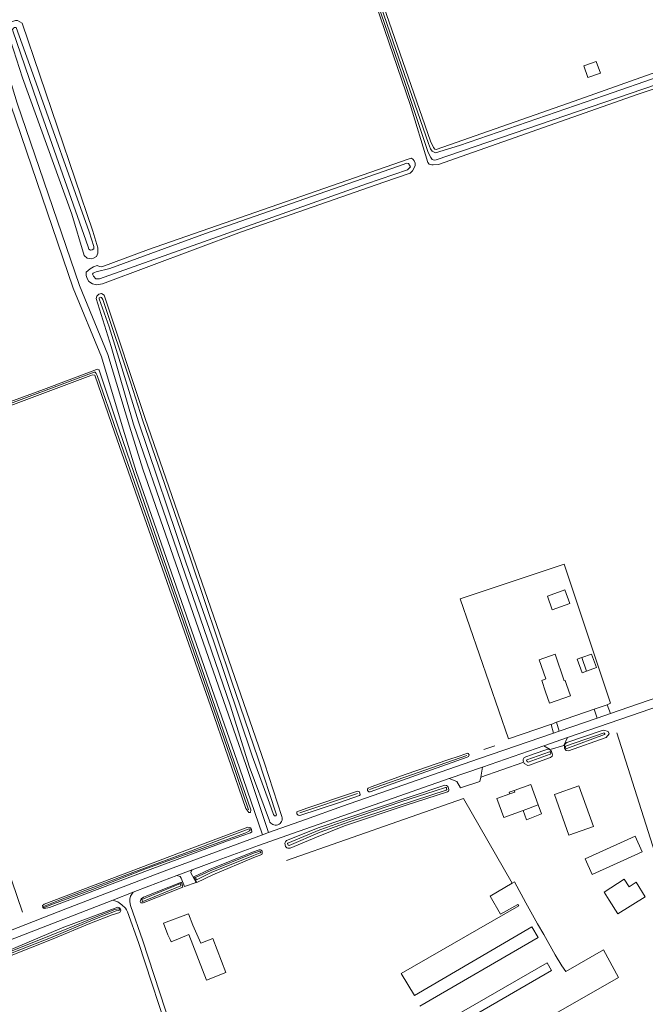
# Model space of a CAD drawing. Extents: x 177628 to 188968, y 384226 to 390673.
# Tile 291 of 393: x 183919 to 184175, y 387731 to 388135. Entities that reach past the tile are written whole.
import ezdxf

# ---------------------------------------------------------------- set-up
doc = ezdxf.new("R2010")
doc.units = 0
for name, color, linetype, lineweight in [('B01_T', 14, 'Continuous', 9), ('B02_F', 14, 'Continuous', 9), ('B02_T', 14, 'Continuous', 9), ('B11_F', 14, 'Continuous', 9), ('B14_F', 14, 'Continuous', 9), ('T03_F', 253, 'Continuous', 9), ('T03_T', 253, 'Continuous', 9), ('T04_F', 253, 'HAAG', 9), ('T04_T', 253, 'HAAG', 9), ('T07_F', 253, 'Continuous', 9), ('T09_F', 253, 'Continuous', 9), ('T09_T', 253, 'Continuous', 9), ('T22_F', 253, 'Continuous', 9), ('V00_F', 8, 'Continuous', 9), ('V00_T', 8, 'Continuous', 9), ('V06_F', 8, 'Continuous', 9), ('V06_T', 8, 'Continuous', 9), ('W01_F', 253, 'Continuous', 9)]:
    doc.layers.add(name, color=color, linetype=linetype, lineweight=lineweight)
doc.linetypes.add('HAAG', pattern='A,4,-1,[5,TOPOCAD.SHX,S=0.35,R=0,X=-0.35,Y=-0.35],-1', length=6)

msp = doc.modelspace()

# ---------------------------------------------------------------- linework, layer by layer
at = {"layer": 'B01_T', "linetype": 'Continuous'}
for points in [[(184142.739, 387861.97), (184142.178, 387863.612), (184141.837, 387863.493), (184138.057, 387874.366), (184131.61, 387872.125), (184134.352, 387864.234), (184132.586, 387863.62), (184134.136, 387858.971)], [(184134.136, 387858.971), (184135.789, 387854.245), (184144.39, 387857.254), (184142.739, 387861.97)], [(184121.353, 387818.485), (184128.075, 387820.912), (184131.118, 387812.545)], [(184124.929, 387810.302), (184117.027, 387807.439), (184114.232, 387815.18), (184119.541, 387817.097)], [(184121.353, 387818.485), (184119.299, 387817.767), (184119.541, 387817.097)], [(184119.541, 387817.097), (184121.588, 387817.836), (184121.353, 387818.485)], [(184124.929, 387810.302), (184126.405, 387806.481), (184132.471, 387808.863), (184131.118, 387812.545)], [(184131.118, 387812.545), (184124.929, 387810.302)], [(183989.617, 387763.189), (183987.842, 387767.876), (183977.595, 387763.996), (183979.37, 387759.31)], [(183989.617, 387763.189), (183992.887, 387755.874), (183997.734, 387757.758), (184003.158, 387743.789), (183995.209, 387740.703), (183987.981, 387759.351), (183984.368, 387757.885)], [(183980.309, 387757.331), (183979.37, 387759.31)]]:
    msp.add_lwpolyline(points, dxfattribs=at)
at = {"layer": 'B02_F', "linetype": 'Continuous'}
msp.add_lwpolyline([(184150.995, 387867.445), (184155.024, 387868.906), (184153.013, 387874.453)], dxfattribs=at)
at = {"layer": 'B02_T', "linetype": 'Continuous'}
for points in [[(184148.984, 387872.992), (184147.104, 387872.31), (184149.115, 387866.763), (184150.995, 387867.445)], [(184148.984, 387872.992), (184150.995, 387867.445)], [(184169.209, 387791.194), (184153.306, 387784.039), (184150.412, 387790.473), (184166.331, 387797.634)], [(184169.209, 387791.194), (184173.779, 387793.25), (184170.886, 387799.683), (184166.331, 387797.634)], [(184166.39, 387782.036), (184158.153, 387776.794), (184160.253, 387773.479), (184160.296, 387773.506), (184163.867, 387767.869), (184175.019, 387774.887)]]:
    msp.add_lwpolyline(points, dxfattribs=at)
at = {"layer": 'B11_F', "linetype": 'Continuous'}
msp.add_lwpolyline([(183984.368, 387757.885), (183980.676, 387756.427), (183980.309, 387757.331)], dxfattribs=at)
at = {"layer": 'B14_F', "linetype": 'Continuous'}
for points in [[(184149.906, 388115.789), (184151.565, 388111.051), (184156.63, 388112.824), (184154.971, 388117.562), (184149.906, 388115.789)], [(184136.924, 387892.649), (184144.062, 387895.218), (184142.059, 387900.783), (184134.921, 387898.214), (184136.924, 387892.649)], [(184148.984, 387872.992), (184153.013, 387874.453)], [(184147.879, 387820.385), (184153.798, 387803.709), (184143.778, 387800.152), (184137.858, 387816.829), (184147.879, 387820.385)], [(184120.436, 387780.478), (184111.425, 387775.151), (184115.714, 387767.728), (184122.854, 387771.709), (184123.163, 387771.18), (184074.931, 387743.344), (184080.382, 387734.302), (184128.596, 387762.526), (184131.137, 387758.18), (184082.693, 387730.003)], [(184142.444, 387744.236), (184140.822, 387746.483), (184138.17, 387751.103), (184133.527, 387759.388), (184130.832, 387763.822), (184126.084, 387772.342), (184121.384, 387781.038), (184120.436, 387780.478)], [(184166.39, 387782.036), (184168.423, 387778.912), (184171.257, 387780.839), (184175.019, 387774.887)], [(184078.759, 387692.862), (184164.054, 387741.734), (184157.964, 387753.07), (184142.444, 387744.236)], [(184088.101, 387720.884), (184134.784, 387747.8), (184136.631, 387744.609), (184070.989, 387706.597)]]:
    msp.add_lwpolyline(points, dxfattribs=at)
at = {"layer": 'T03_F', "linetype": 'Continuous'}
for points in [[(184027.967, 387789.778), (184100.56, 387815.235)], [(184100.56, 387815.235), (184120.436, 387780.478)]]:
    msp.add_lwpolyline(points, dxfattribs=at)
at = {"layer": 'T03_T', "linetype": 'Continuous'}
msp.add_lwpolyline([(184163.352, 387842.16), (184178.972, 387792.97)], dxfattribs=at)
at = {"layer": 'T04_F', "linetype": 'HAAG'}
msp.add_lwpolyline([(184118.97, 387839.616), (184099.151, 387897.104), (184141.837, 387911.268), (184160.852, 387854.333), (184159.38, 387853.682)], dxfattribs=at)
at = {"layer": 'T04_T', "linetype": 'HAAG'}
for points in [[(184154.114, 387851.797), (184138.72, 387846.439)], [(184136.185, 387845.563), (184118.97, 387839.616)], [(184107.574, 387823.89), (184124.91, 387829.901)]]:
    msp.add_lwpolyline(points, dxfattribs=at)
at = {"layer": 'T07_F', "linetype": 'Continuous'}
for points in [[(183779.153, 387926.262), (183799.916, 387934.294), (183831.98, 387946.431), (183853.88, 387954.418), (183905.972, 387973.934), (183949.108, 387990.146), (183949.46, 387990.082), (183949.967, 387989.494), (183950.321, 387988.743), (183958.439, 387965.513)], [(183958.439, 387965.513), (183981.587, 387899.284), (184005.758, 387830.269), (184012.413, 387810.498)], [(184108.899, 387835.325), (184113.383, 387836.818)], [(184062.023, 387818.913), (184101.844, 387832.813)], [(184033.459, 387809.298), (184057.018, 387817.266)], [(183904.217, 387813.981), (183909.334, 387799.13), (183915.403, 387781.462), (183919.767, 387768.587)]]:
    msp.add_lwpolyline(points, dxfattribs=at)
at = {"layer": 'T09_F', "linetype": 'Continuous'}
for points in [[(184089.842, 388183.008), (184090.118, 388182.536), (184090.278, 388182.162), (184089.922, 388181.272), (184089.513, 388181.022), (184060.646, 388171.08), (184058.394, 388170.484), (184057.583, 388170.136), (184057.646, 388169.646), (184087.034, 388084.926), (184088.246, 388082.273), (184088.78, 388081.543), (184089.261, 388081.454), (184145.836, 388101.283), (184204.753, 388122.191)], [(184204.453, 388114.881), (184171.73, 388104.048), (184090.268, 388075.319), (184088.069, 388075.113), (184087.552, 388075.113), (184086.475, 388075.389), (184085.967, 388076.057), (184078.706, 388099.875), (184052.632, 388176.351)], [(183939.944, 388054.933), (183945.057, 388038.015), (183946.295, 388036.849), (183947.889, 388036.573), (183948.815, 388036.823), (183950.071, 388037.508), (183950.64, 388038.933), (183950.587, 388041.124), (183948.529, 388047.989), (183919.541, 388133.324), (183917.626, 388134.347), (183916.896, 388134.329), (183916.095, 388134.133), (183915.097, 388133.706), (183914.287, 388132.842), (183913.78, 388131.444), (183913.575, 388130.545), (183913.602, 388129.966), (183919.776, 388110.92), (183939.944, 388054.933)], [(184009.479, 388047.633), (183952.512, 388026.307), (183950.028, 388025.906), (183948.416, 388026.396), (183946.893, 388027.366), (183946.261, 388028.497), (183945.878, 388029.734), (183945.806, 388031.106), (183947.498, 388032.495), (183948.887, 388033.386), (183950.312, 388033.849), (183951.353, 388033.484), (183952.253, 388033.279), (183971.414, 388040.388), (184077.851, 388077.464), (184079.151, 388077.874), (184079.943, 388077.402), (184080.335, 388076.833), (184080.763, 388075.835), (184080.71, 388074.927), (184080.451, 388074.152), (184079.579, 388072.745), (184078.609, 388071.739), (184067.853, 388068.087), (184009.479, 388047.633)], [(183965.226, 387968.746), (183956.041, 388000.696), (183949.915, 388020.305), (183950.162, 388021.34), (183951.072, 388022.137), (183952.155, 388022.372), (183953.216, 388021.679), (183970.059, 387971.047)], [(183859.205, 387957.739), (183928.384, 387983.009), (183949.444, 387990.938)], [(183949.444, 387990.938), (183950.367, 387991.373), (183951.039, 387991.107), (183951.139, 387990.972), (183959.555, 387966.045)], [(183957.641, 387965.133), (183949.326, 387988.906), (183948.455, 387989.016), (183947.786, 387988.701), (183852.943, 387953.124), (183789.945, 387928.92), (183782.761, 387925.532), (183781.716, 387924.593), (183782.118, 387923.741), (183804.775, 387856.291), (183804.895, 387854.934), (183804.516, 387854.16), (183803.907, 387853.873), (183803.244, 387853.858), (183802.95, 387854.166), (183777.949, 387923.114), (183777.658, 387923.572), (183776.555, 387924.019), (183775.62, 387923.95), (183774.38, 387923.738), (183746.176, 387913.293)], [(184018.892, 387829.72), (183970.059, 387971.047)], [(183965.226, 387968.746), (183980.18, 387925.618), (184005.022, 387853.083), (184012.683, 387828.41)], [(183959.555, 387966.045), (183966.846, 387944.614), (183977.675, 387913.181), (183995.373, 387862.463), (184013.284, 387810.581), (184013.231, 387809.471), (184012.544, 387809.471), (184011.329, 387811.109), (183996.853, 387853.216), (183980.845, 387898.756), (183957.641, 387965.133)], [(184142.827, 387838.129), (184156.925, 387842.944), (184158.041, 387843.183), (184159.836, 387842.637), (184160.265, 387841.747), (184159.016, 387840.269), (184143.633, 387834.704)], [(184142.827, 387838.129), (184142.335, 387837.74), (184141.915, 387837.144), (184141.909, 387836.505), (184141.977, 387835.791), (184142.16, 387835.413), (184142.42, 387835.073), (184142.606, 387834.883), (184143.633, 387834.704)], [(184099.117, 387832.71), (184102.161, 387833.736), (184102.421, 387833.673), (184102.844, 387833.042), (184102.646, 387832.462), (184102.046, 387832.158), (184083.213, 387825.499), (184071.757, 387821.326), (184062.266, 387817.964), (184061.715, 387817.925), (184061.234, 387818.47), (184061.19, 387818.985), (184061.466, 387819.41), (184062.644, 387819.994), (184077.026, 387825.11), (184094.148, 387831.087), (184099.117, 387832.71)], [(184136.251, 387832.034), (184131.301, 387830.243), (184127.584, 387828.841), (184126.867, 387828.673), (184125.373, 387829.61), (184124.996, 387830.612), (184124.933, 387831.166), (184125.379, 387832.043), (184129.061, 387833.428), (184135.083, 387835.485)], [(184135.083, 387835.485), (184135.439, 387835.462), (184136.334, 387834.852), (184136.612, 387834.455), (184136.922, 387833.607), (184136.973, 387833.08), (184136.893, 387832.612), (184136.251, 387832.034)], [(184093.965, 387817.887), (184076.555, 387812.36), (184051.785, 387804.019), (184040.24, 387799.332), (184029.418, 387794.776), (184028.552, 387794.832), (184028.053, 387794.939), (184027.582, 387795.526), (184027.383, 387796.167), (184027.322, 387796.834), (184027.588, 387797.373), (184028.004, 387797.919), (184041.415, 387803.223), (184051.479, 387806.684), (184092.827, 387820.644)], [(184092.827, 387820.644), (184093.502, 387820.581), (184093.949, 387820.275), (184094.264, 387819.784), (184094.479, 387818.88), (184094.456, 387818.449), (184094.34, 387818.131), (184093.965, 387817.887)], [(184033.454, 387808.209), (184032.688, 387808.392), (184032.257, 387808.905), (184032.187, 387809.361), (184032.249, 387809.666), (184036.361, 387811.29), (184055.4, 387817.699), (184056.679, 387818.083), (184057.125, 387818.149), (184057.695, 387817.992), (184057.977, 387817.324), (184058.102, 387816.714), (184057.894, 387816.471), (184049.686, 387813.576), (184033.454, 387808.209)], [(184003.824, 387797.79), (184013.152, 387801.054), (184013.773, 387801.455), (184013.569, 387802.502), (184013.159, 387803.184), (184012.136, 387803.405), (183988.08, 387794.339), (183928.68, 387771.801), (183928.317, 387771.617), (183927.972, 387771.356), (183928.071, 387770.517), (183928.61, 387770.095), (183930.781, 387770.477), (183972.013, 387786.082), (184003.824, 387797.79)], [(184014.598, 387790.963), (183997.726, 387783.921), (183991.161, 387780.752), (183989.935, 387783.033), (183996.393, 387786.065), (184014.094, 387793.216)], [(184014.094, 387793.216), (184016.824, 387794.135), (184017.35, 387794.131), (184017.612, 387793.997), (184017.966, 387793.6), (184018.018, 387793.074), (184017.977, 387792.642), (184017.805, 387792.249), (184014.598, 387790.963)], [(183985.448, 387778.847), (183984.891, 387780.853), (183969.406, 387774.764), (183968.35, 387774.021), (183967.953, 387772.874), (183968.225, 387772.405), (183969.241, 387772.354), (183985.448, 387778.847)], [(183906.936, 387749.824), (183903.357, 387748.491), (183903.185, 387748.187), (183903.282, 387747.91), (183903.474, 387747.53), (183903.919, 387746.865), (183904.188, 387746.763), (183906.393, 387747.293), (183931.692, 387757.333), (183947.386, 387763.927), (183956.444, 387767.424), (183959.599, 387768.357)], [(183958.796, 387770.601), (183935.99, 387762.133), (183906.936, 387749.824)]]:
    msp.add_lwpolyline(points, dxfattribs=at)
at = {"layer": 'T09_F', "linetype": 'Continuous', "extrusion": (0, 0, -1)}
msp.add_arc((-183958.687, 387769.296), 1.309, 94.76484, 225.85636, dxfattribs=at)
at = {"layer": 'T09_T', "linetype": 'Continuous'}
for points in [[(184026.118, 387807.836), (184018.892, 387829.72)], [(184012.683, 387828.41), (184020.945, 387806.029)]]:
    msp.add_lwpolyline(points, dxfattribs=at)
msp.add_arc((184023.516, 387806.978), 2.74, 200.26254, 18.24748, dxfattribs=at)
at = {"layer": 'T22_F', "linetype": 'Continuous'}
for points in [[(184154.114, 387851.797), (184159.38, 387853.682)], [(184136.518, 387845.499), (184138.72, 387846.439)], [(184136.101, 387835.314), (184141.705, 387836.984)], [(184099.27, 387819.572), (184107.273, 387822.112)], [(183986.177, 387779.139), (183990.997, 387780.673)]]:
    msp.add_lwpolyline(points, dxfattribs=at)
at = {"layer": 'V00_F', "linetype": 'Continuous'}
for points in [[(184160.814, 387850.104), (184159.38, 387853.682)], [(184154.114, 387851.797), (184155.346, 387848.215)], [(184137.41, 387842.019), (184136.518, 387845.499)], [(184138.72, 387846.439), (184139.689, 387842.806)], [(184133.451, 387836.825), (184136.101, 387835.314)], [(184143.184, 387840.198), (184141.705, 387836.984)], [(184108.287, 387828.106), (184107.574, 387823.89)], [(184099.27, 387819.572), (184097.796, 387822.135), (184094.633, 387823.327)], [(184107.574, 387823.89), (184107.273, 387822.112)], [(183989.316, 387785.963), (183988.842, 387785.319), (183988.747, 387784.704), (183990.997, 387780.673)], [(183986.177, 387779.139), (183984.848, 387782.558), (183984.392, 387783.123), (183982.943, 387783.578)]]:
    msp.add_lwpolyline(points, dxfattribs=at)
at = {"layer": 'V00_T', "linetype": 'Continuous'}
for points in [[(184143.184, 387840.198), (184181.643, 387853.524)], [(184180.192, 387856.799), (184160.814, 387850.104)], [(184160.814, 387850.104), (184155.346, 387848.215)], [(184155.346, 387848.215), (184139.689, 387842.806)], [(184137.41, 387842.019), (184106.702, 387831.41), (184050.857, 387811.995), (184035.744, 387806.623), (184020.654, 387801.185)], [(184139.689, 387842.806), (184137.41, 387842.019)], [(184108.287, 387828.106), (184133.451, 387836.825)], [(184133.451, 387836.825), (184143.184, 387840.198)], [(184094.633, 387823.327), (184108.287, 387828.106)], [(184094.633, 387823.327), (184033.116, 387801.789), (184016.537, 387795.915), (184000.003, 387789.916), (183989.316, 387785.963)], [(184020.654, 387801.185), (184018.116, 387800.263)], [(184018.116, 387800.263), (184000.015, 387793.627)], [(184000.015, 387793.627), (183976.693, 387784.919), (183953.431, 387776.054)], [(183982.943, 387783.578), (183989.316, 387785.963)], [(183965.127, 387776.788), (183971.591, 387779.276), (183982.943, 387783.578)], [(183965.127, 387776.788), (183956.727, 387773.545)], [(183881.781, 387744.382), (183898.123, 387750.81), (183956.727, 387773.545)], [(183953.431, 387776.054), (183937.463, 387769.91), (183891.988, 387752.178)]]:
    msp.add_lwpolyline(points, dxfattribs=at)
at = {"layer": 'V06_F', "linetype": 'Continuous'}
for points in [[(183814.893, 388393.33), (183849.845, 388295.384), (183872.885, 388232.803), (183900.325, 388147.466), (183914.947, 388099.608), (183940.518, 388024.622), (183952.133, 387996.444), (183960.998, 387966.732), (183966.329, 387949.378), (184008.691, 387827.75)], [(183817.537, 388394.25), (183852.477, 388296.338), (183875.532, 388233.715), (183902.996, 388148.302), (183917.611, 388100.468), (183943.139, 388025.608), (183954.774, 387997.382), (183963.614, 387967.978), (183969.039, 387950.318), (184011.401, 387828.69)], [(183933.645, 387514.096), (183933.943, 387517.206), (183934.681, 387521.061), (183935.822, 387525.053), (183941.767, 387539.548), (183953.013, 387568.489), (183963.397, 387599.671), (183980.62, 387636.677), (183990.903, 387658.209), (183992.277, 387662.935), (183993.141, 387667.547), (183993.311, 387671.282), (183992.491, 387681.504), (183990.69, 387690.294), (183989.19, 387696.238), (183982.936, 387714.596), (183969.114, 387756.729), (183964.02, 387771.29), (183963.757, 387772.84), (183963.773, 387773.864), (183964.064, 387775.126), (183965.127, 387776.788)], [(183956.727, 387773.545), (183958.876, 387772.774), (183960.511, 387771.525), (183961.944, 387770.207), (183962.42, 387769.47), (183962.824, 387768.748), (183967.25, 387756.097), (183981.069, 387713.972)]]:
    msp.add_lwpolyline(points, dxfattribs=at)
at = {"layer": 'V06_T', "linetype": 'Continuous'}
for points in [[(184008.691, 387827.75), (184018.116, 387800.263)], [(184020.654, 387801.185), (184011.401, 387828.69)]]:
    msp.add_lwpolyline(points, dxfattribs=at)
at = {"layer": 'W01_F', "linetype": 'Continuous'}
for points in [[(184228.388, 388125.409), (184228.928, 388125.819), (184229.072, 388126.179), (184228.871, 388126.928), (184228.532, 388127.439), (184227.611, 388127.641), (184226.74, 388127.446), (184158.357, 388103.556), (184098.823, 388083.1), (184088.996, 388080.14), (184087.687, 388080.777), (184087.017, 388081.673), (184086.161, 388083.957), (184071.728, 388125.61), (184056.182, 388170.905)], [(184063.948, 388145.563), (184076.618, 388108.497), (184086.023, 388080.187), (184087.116, 388078.208), (184087.638, 388077.371), (184088.529, 388077.101), (184089.292, 388077.224), (184184.886, 388109.859), (184228.388, 388125.409)], [(183925.753, 388101.039), (183915.757, 388130.157), (183915.703, 388130.664), (183916.042, 388131.299), (183916.406, 388131.495), (183917.012, 388131.51), (183917.159, 388131.451), (183923.974, 388112.512), (183947.074, 388047.697), (183949.004, 388041.673), (183948.95, 388040.752), (183948.286, 388040.304), (183947.621, 388040.142), (183946.976, 388040.599), (183946.592, 388041.495), (183925.753, 388101.039)], [(183994.74, 388046.955), (183955.475, 388032.661), (183949.981, 388031.264), (183949.195, 388030.985), (183948.669, 388030.737), (183948.475, 388030.37), (183948.864, 388029.544), (183949.842, 388028.444), (183951.363, 388028.335), (184060.71, 388067.324), (184077.637, 388073.102), (184078.816, 388074.301), (184077.957, 388075.733), (184077.254, 388075.861), (184073.507, 388074.461), (183994.74, 388046.955)], [(183967.244, 387969.707), (183955.221, 388008.666), (183951.175, 388020.165), (183951.223, 388020.647), (183951.824, 388020.93), (183952.192, 388020.736), (183952.692, 388019.87), (183964.166, 387985.611), (183968.931, 387970.51)], [(183967.244, 387969.707), (183986.861, 387911.789), (183998.102, 387879.872), (184013.872, 387832.736), (184021.011, 387813.217), (184022.591, 387808.635), (184023.096, 387808.066), (184023.65, 387808.086), (184023.78, 387808.173), (184023.874, 387808.459), (184023.541, 387809.246), (184016.372, 387831.44), (184005.46, 387863.523), (183988.637, 387913.469), (183968.931, 387970.51)], [(184142.403, 387836.658), (184142.811, 387836.801), (184158.15, 387842.154), (184158.359, 387841.912), (184158.455, 387841.679), (184158.482, 387841.497), (184158.344, 387841.384), (184142.865, 387835.767)], [(184136.093, 387833.311), (184127.085, 387830.042), (184126.608, 387830.343), (184126.485, 387830.585), (184126.406, 387830.827), (184126.466, 387831.096), (184135.825, 387834.362)], [(184135.825, 387834.362), (184136.106, 387834.322), (184136.199, 387834.189), (184136.271, 387833.907), (184136.268, 387833.682), (184136.209, 387833.419), (184136.093, 387833.311)], [(184142.403, 387836.658), (184142.308, 387836.472), (184142.341, 387836.058), (184142.507, 387835.775), (184142.865, 387835.767)], [(184093.45, 387818.615), (184053.67, 387805.598), (184041.778, 387801.395), (184029.008, 387795.859), (184028.589, 387796.08), (184028.326, 387796.678), (184028.473, 387796.927), (184041.656, 387802.274), (184053.222, 387806.393), (184074.825, 387813.85), (184088.943, 387818.295), (184093.217, 387819.698)], [(184093.217, 387819.698), (184093.386, 387819.677), (184093.498, 387819.564), (184093.626, 387819.281), (184093.698, 387818.923), (184093.621, 387818.755), (184093.45, 387818.615)], [(184003.029, 387799.232), (184012.685, 387802.706), (184012.876, 387802.629), (184013.077, 387802.275), (184012.836, 387801.98), (184011.238, 387801.15), (183970.617, 387786.44), (183948.404, 387777.807), (183932.403, 387771.992), (183928.678, 387770.477), (183928.39, 387770.917), (183935.123, 387773.607), (183966.094, 387785.302), (183989.641, 387794.044), (184003.029, 387799.232)], [(184013.521, 387792.39), (183996.657, 387785.51), (183990.705, 387782.792), (183991.02, 387781.828), (183997.021, 387784.809), (184014.413, 387791.788)], [(184014.018, 387792.593), (184013.521, 387792.39)], [(184014.018, 387792.593), (184017.068, 387793.621), (184017.368, 387793.488), (184017.403, 387793.224), (184017.176, 387792.963), (184014.413, 387791.788)], [(183984.589, 387779.369), (183984.546, 387780.293), (183968.647, 387773.751), (183968.796, 387773.234), (183969.099, 387772.907), (183984.589, 387779.369)], [(183914.372, 387752.24), (183904.44, 387748.366), (183904.164, 387748.183), (183904.147, 387748.088), (183904.504, 387747.639), (183931.869, 387758.356), (183948.652, 387765.414), (183958.203, 387769.095), (183959.262, 387769.26)], [(183959.061, 387769.955), (183957.638, 387769.655), (183948.554, 387766.123), (183938.615, 387762.007), (183924.372, 387756.235), (183914.372, 387752.24)]]:
    msp.add_lwpolyline(points, dxfattribs=at)
at = {"layer": 'W01_F', "linetype": 'Continuous', "extrusion": (0, 0, -1)}
msp.add_arc((-183959.104, 387769.591), 0.367, 83.2915, 244.44785, dxfattribs=at)

doc.saveas('drawing.dxf')
